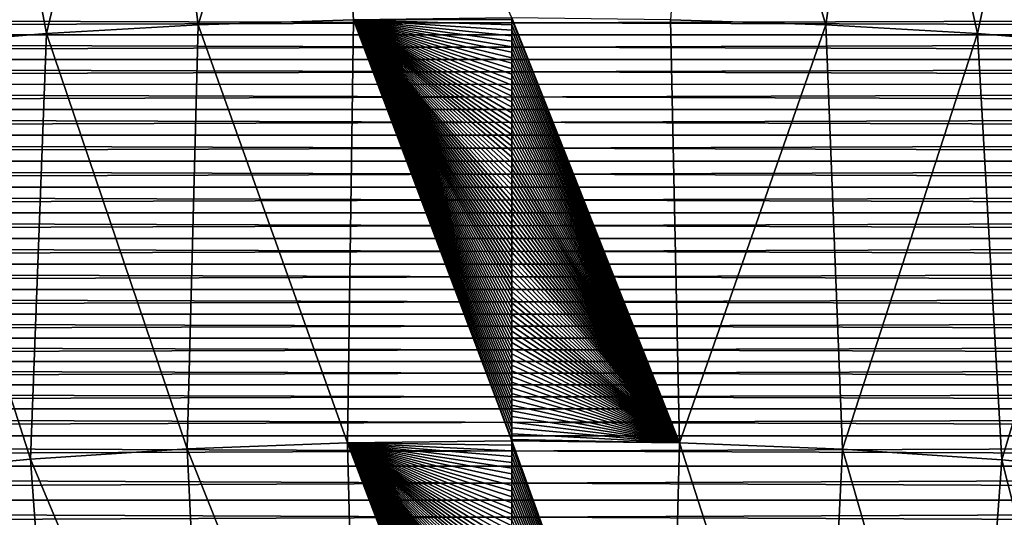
# Model space of a CAD drawing. Header units: millimetres. Extents: x -300 to 300, y -500 to 500.
# Tile 671 of 988: x -19 to 19, y 275 to 294. Entities that reach past the tile are written whole.
import ezdxf

# ---------------------------------------------------------------- set-up
doc = ezdxf.new("R2010")
doc.units = ezdxf.units.MM
doc.header["$LTSCALE"] = 81.481481
for name, color, linetype in [('19', 7, 'CONTINUOUS'), ('20', 7, 'CONTINUOUS'), ('5', 7, 'CONTINUOUS'), ('6', 7, 'CONTINUOUS')]:
    doc.layers.add(name, color=color, linetype=linetype)

msp = doc.modelspace()

# ---------------------------------------------------------------- linework, layer by layer
at = {"layer": '19', "color": 7, "linetype": 'CONTINUOUS'}
for points in [[(11.824, 293.461, 74.473), (7.114, 309.139, 73.691), (5.977, 293.657, 74.484), (11.824, 293.461, 74.473)], [(14.055, 308.879, 73.675), (7.114, 309.139, 73.691), (11.824, 293.461, 74.473), (14.055, 308.879, 73.675)], [(17.544, 293.132, 74.454), (14.055, 308.879, 73.675), (11.824, 293.461, 74.473), (17.544, 293.132, 74.454)], [(20.825, 308.443, 73.65), (14.055, 308.879, 73.675), (17.544, 293.132, 74.454), (20.825, 308.443, 73.65)], [(23.137, 292.669, 74.428), (20.825, 308.443, 73.65), (17.544, 293.132, 74.454), (23.137, 292.669, 74.428)], [(5.977, 293.657, 74.484), (0, 293.722, 74.488), (6.308, 277.702, 75.152), (5.977, 293.657, 74.484)], [(6.308, 277.702, 75.152), (0, 293.722, 74.488), (0, 293.668, 74.491), (6.308, 277.702, 75.152)], [(0, 293.462, 74.5), (6.308, 277.702, 75.152), (0, 293.668, 74.491), (0, 293.462, 74.5)], [(11.824, 293.461, 74.473), (5.977, 293.657, 74.484), (6.308, 277.702, 75.152), (11.824, 293.461, 74.473)], [(0, 293.256, 74.51), (6.308, 277.702, 75.152), (0, 293.462, 74.5), (0, 293.256, 74.51)], [(0, 293.049, 74.519), (6.308, 277.702, 75.152), (0, 293.256, 74.51), (0, 293.049, 74.519)], [(12.464, 277.465, 75.139), (11.824, 293.461, 74.473), (6.308, 277.702, 75.152), (12.464, 277.465, 75.139)], [(17.544, 293.132, 74.454), (11.824, 293.461, 74.473), (12.464, 277.465, 75.139), (17.544, 293.132, 74.454)], [(0, 292.843, 74.529), (6.308, 277.702, 75.152), (0, 293.049, 74.519), (0, 292.843, 74.529)], [(0, 292.636, 74.538), (6.308, 277.702, 75.152), (0, 292.843, 74.529), (0, 292.636, 74.538)], [(18.468, 277.068, 75.117), (17.544, 293.132, 74.454), (12.464, 277.465, 75.139), (18.468, 277.068, 75.117)], [(23.137, 292.669, 74.428), (17.544, 293.132, 74.454), (18.468, 277.068, 75.117), (23.137, 292.669, 74.428)], [(0, 292.429, 74.548), (6.308, 277.702, 75.152), (0, 292.636, 74.538), (0, 292.429, 74.548)], [(24.322, 276.509, 75.087), (23.137, 292.669, 74.428), (18.468, 277.068, 75.117), (24.322, 276.509, 75.087)], [(0, 292.222, 74.557), (6.308, 277.702, 75.152), (0, 292.429, 74.548), (0, 292.222, 74.557)], [(0, 292.015, 74.566), (6.308, 277.702, 75.152), (0, 292.222, 74.557), (0, 292.015, 74.566)], [(0, 291.808, 74.576), (6.308, 277.702, 75.152), (0, 292.015, 74.566), (0, 291.808, 74.576)], [(0, 291.601, 74.585), (6.308, 277.702, 75.152), (0, 291.808, 74.576), (0, 291.601, 74.585)], [(0, 291.393, 74.595), (6.308, 277.702, 75.152), (0, 291.601, 74.585), (0, 291.393, 74.595)], [(0, 291.186, 74.604), (6.308, 277.702, 75.152), (0, 291.393, 74.595), (0, 291.186, 74.604)], [(0, 290.978, 74.613), (6.308, 277.702, 75.152), (0, 291.186, 74.604), (0, 290.978, 74.613)], [(0, 290.77, 74.622), (6.308, 277.702, 75.152), (0, 290.978, 74.613), (0, 290.77, 74.622)], [(0, 290.562, 74.632), (6.308, 277.702, 75.152), (0, 290.77, 74.622), (0, 290.562, 74.632)], [(0, 290.354, 74.641), (6.308, 277.702, 75.152), (0, 290.562, 74.632), (0, 290.354, 74.641)], [(0, 290.145, 74.65), (6.308, 277.702, 75.152), (0, 290.354, 74.641), (0, 290.145, 74.65)], [(0, 289.937, 74.659), (6.308, 277.702, 75.152), (0, 290.145, 74.65), (0, 289.937, 74.659)], [(0, 289.728, 74.669), (6.308, 277.702, 75.152), (0, 289.937, 74.659), (0, 289.728, 74.669)], [(0, 289.52, 74.678), (6.308, 277.702, 75.152), (0, 289.728, 74.669), (0, 289.52, 74.678)], [(0, 289.311, 74.687), (6.308, 277.702, 75.152), (0, 289.52, 74.678), (0, 289.311, 74.687)], [(0, 289.102, 74.696), (6.308, 277.702, 75.152), (0, 289.311, 74.687), (0, 289.102, 74.696)], [(0, 288.893, 74.705), (6.308, 277.702, 75.152), (0, 289.102, 74.696), (0, 288.893, 74.705)], [(0, 288.684, 74.714), (6.308, 277.702, 75.152), (0, 288.893, 74.705), (0, 288.684, 74.714)], [(0, 288.474, 74.723), (6.308, 277.702, 75.152), (0, 288.684, 74.714), (0, 288.474, 74.723)], [(0, 288.265, 74.733), (6.308, 277.702, 75.152), (0, 288.474, 74.723), (0, 288.265, 74.733)], [(0, 288.055, 74.742), (6.308, 277.702, 75.152), (0, 288.265, 74.733), (0, 288.055, 74.742)], [(0, 287.846, 74.751), (6.308, 277.702, 75.152), (0, 288.055, 74.742), (0, 287.846, 74.751)], [(0, 287.636, 74.76), (6.308, 277.702, 75.152), (0, 287.846, 74.751), (0, 287.636, 74.76)], [(0, 287.426, 74.769), (6.308, 277.702, 75.152), (0, 287.636, 74.76), (0, 287.426, 74.769)], [(0, 287.216, 74.778), (6.308, 277.702, 75.152), (0, 287.426, 74.769), (0, 287.216, 74.778)], [(0, 287.005, 74.787), (6.308, 277.702, 75.152), (0, 287.216, 74.778), (0, 287.005, 74.787)], [(0, 286.795, 74.795), (6.308, 277.702, 75.152), (0, 287.005, 74.787), (0, 286.795, 74.795)], [(0, 286.584, 74.804), (6.308, 277.702, 75.152), (0, 286.795, 74.795), (0, 286.584, 74.804)], [(0, 286.374, 74.813), (6.308, 277.702, 75.152), (0, 286.584, 74.804), (0, 286.374, 74.813)], [(0, 286.163, 74.822), (6.308, 277.702, 75.152), (0, 286.374, 74.813), (0, 286.163, 74.822)], [(0, 285.952, 74.831), (6.308, 277.702, 75.152), (0, 286.163, 74.822), (0, 285.952, 74.831)], [(0, 285.741, 74.84), (6.308, 277.702, 75.152), (0, 285.952, 74.831), (0, 285.741, 74.84)], [(0, 285.53, 74.849), (6.308, 277.702, 75.152), (0, 285.741, 74.84), (0, 285.53, 74.849)], [(0, 285.318, 74.858), (6.308, 277.702, 75.152), (0, 285.53, 74.849), (0, 285.318, 74.858)], [(0, 285.107, 74.866), (6.308, 277.702, 75.152), (0, 285.318, 74.858), (0, 285.107, 74.866)], [(0, 284.895, 74.875), (6.308, 277.702, 75.152), (0, 285.107, 74.866), (0, 284.895, 74.875)], [(0, 284.683, 74.884), (6.308, 277.702, 75.152), (0, 284.895, 74.875), (0, 284.683, 74.884)], [(0, 284.472, 74.893), (6.308, 277.702, 75.152), (0, 284.683, 74.884), (0, 284.472, 74.893)], [(0, 284.26, 74.901), (6.308, 277.702, 75.152), (0, 284.472, 74.893), (0, 284.26, 74.901)], [(0, 284.047, 74.91), (6.308, 277.702, 75.152), (0, 284.26, 74.901), (0, 284.047, 74.91)], [(0, 283.835, 74.919), (6.308, 277.702, 75.152), (0, 284.047, 74.91), (0, 283.835, 74.919)], [(0, 283.623, 74.927), (6.308, 277.702, 75.152), (0, 283.835, 74.919), (0, 283.623, 74.927)], [(0, 283.41, 74.936), (6.308, 277.702, 75.152), (0, 283.623, 74.927), (0, 283.41, 74.936)], [(0, 283.197, 74.945), (6.308, 277.702, 75.152), (0, 283.41, 74.936), (0, 283.197, 74.945)], [(0, 282.985, 74.953), (6.308, 277.702, 75.152), (0, 283.197, 74.945), (0, 282.985, 74.953)], [(0, 282.772, 74.962), (6.308, 277.702, 75.152), (0, 282.985, 74.953), (0, 282.772, 74.962)], [(0, 282.559, 74.97), (6.308, 277.702, 75.152), (0, 282.772, 74.962), (0, 282.559, 74.97)], [(0, 282.345, 74.979), (6.308, 277.702, 75.152), (0, 282.559, 74.97), (0, 282.345, 74.979)], [(0, 282.132, 74.988), (6.308, 277.702, 75.152), (0, 282.345, 74.979), (0, 282.132, 74.988)], [(0, 281.918, 74.996), (6.308, 277.702, 75.152), (0, 282.132, 74.988), (0, 281.918, 74.996)], [(0, 281.705, 75.005), (6.308, 277.702, 75.152), (0, 281.918, 74.996), (0, 281.705, 75.005)], [(0, 281.491, 75.013), (6.308, 277.702, 75.152), (0, 281.705, 75.005), (0, 281.491, 75.013)], [(0, 281.277, 75.021), (6.308, 277.702, 75.152), (0, 281.491, 75.013), (0, 281.277, 75.021)], [(0, 281.063, 75.03), (6.308, 277.702, 75.152), (0, 281.277, 75.021), (0, 281.063, 75.03)], [(0, 280.849, 75.038), (6.308, 277.702, 75.152), (0, 281.063, 75.03), (0, 280.849, 75.038)], [(0, 280.634, 75.047), (6.308, 277.702, 75.152), (0, 280.849, 75.038), (0, 280.634, 75.047)], [(0, 280.42, 75.055), (6.308, 277.702, 75.152), (0, 280.634, 75.047), (0, 280.42, 75.055)], [(0, 280.205, 75.064), (6.308, 277.702, 75.152), (0, 280.42, 75.055), (0, 280.205, 75.064)], [(0, 279.991, 75.072), (6.308, 277.702, 75.152), (0, 280.205, 75.064), (0, 279.991, 75.072)], [(0, 279.776, 75.08), (6.308, 277.702, 75.152), (0, 279.991, 75.072), (0, 279.776, 75.08)], [(0, 279.561, 75.089), (6.308, 277.702, 75.152), (0, 279.776, 75.08), (0, 279.561, 75.089)], [(0, 279.346, 75.097), (6.308, 277.702, 75.152), (0, 279.561, 75.089), (0, 279.346, 75.097)], [(0, 279.13, 75.105), (6.308, 277.702, 75.152), (0, 279.346, 75.097), (0, 279.13, 75.105)], [(0, 278.915, 75.113), (6.308, 277.702, 75.152), (0, 279.13, 75.105), (0, 278.915, 75.113)], [(0, 278.699, 75.122), (6.308, 277.702, 75.152), (0, 278.915, 75.113), (0, 278.699, 75.122)], [(0, 278.484, 75.13), (6.308, 277.702, 75.152), (0, 278.699, 75.122), (0, 278.484, 75.13)], [(0, 278.268, 75.138), (6.308, 277.702, 75.152), (0, 278.484, 75.13), (0, 278.268, 75.138)], [(0, 278.052, 75.146), (6.308, 277.702, 75.152), (0, 278.268, 75.138), (0, 278.052, 75.146)], [(0, 277.836, 75.154), (6.308, 277.702, 75.152), (0, 278.052, 75.146), (0, 277.836, 75.154)], [(0, 277.78, 75.157), (6.308, 277.702, 75.152), (0, 277.836, 75.154), (0, 277.78, 75.157)], [(6.308, 277.702, 75.152), (0, 277.78, 75.157), (5.898, 261.345, 75.707), (6.308, 277.702, 75.152)], [(5.898, 261.345, 75.707), (0, 277.78, 75.157), (0, 277.62, 75.163), (5.898, 261.345, 75.707)], [(0, 277.403, 75.171), (5.898, 261.345, 75.707), (0, 277.62, 75.163), (0, 277.403, 75.171)], [(11.654, 261.121, 75.695), (6.308, 277.702, 75.152), (5.898, 261.345, 75.707), (11.654, 261.121, 75.695)], [(12.464, 277.465, 75.139), (6.308, 277.702, 75.152), (11.654, 261.121, 75.695), (12.464, 277.465, 75.139)], [(0, 277.187, 75.179), (5.898, 261.345, 75.707), (0, 277.403, 75.171), (0, 277.187, 75.179)], [(17.268, 260.745, 75.675), (12.464, 277.465, 75.139), (11.654, 261.121, 75.695), (17.268, 260.745, 75.675)], [(18.468, 277.068, 75.117), (12.464, 277.465, 75.139), (17.268, 260.745, 75.675), (18.468, 277.068, 75.117)], [(0, 276.97, 75.187), (5.898, 261.345, 75.707), (0, 277.187, 75.179), (0, 276.97, 75.187)], [(0, 276.753, 75.195), (5.898, 261.345, 75.707), (0, 276.97, 75.187), (0, 276.753, 75.195)], [(22.742, 260.216, 75.648), (18.468, 277.068, 75.117), (17.268, 260.745, 75.675), (22.742, 260.216, 75.648)], [(24.322, 276.509, 75.087), (18.468, 277.068, 75.117), (22.742, 260.216, 75.648), (24.322, 276.509, 75.087)], [(0, 276.536, 75.203), (5.898, 261.345, 75.707), (0, 276.753, 75.195), (0, 276.536, 75.203)], [(0, 276.319, 75.211), (5.898, 261.345, 75.707), (0, 276.536, 75.203), (0, 276.319, 75.211)], [(0, 276.102, 75.219), (5.898, 261.345, 75.707), (0, 276.319, 75.211), (0, 276.102, 75.219)], [(0, 275.885, 75.227), (5.898, 261.345, 75.707), (0, 276.102, 75.219), (0, 275.885, 75.227)], [(0, 275.667, 75.235), (5.898, 261.345, 75.707), (0, 275.885, 75.227), (0, 275.667, 75.235)], [(0, 275.449, 75.243), (5.898, 261.345, 75.707), (0, 275.667, 75.235), (0, 275.449, 75.243)], [(0, 275.232, 75.251), (5.898, 261.345, 75.707), (0, 275.449, 75.243), (0, 275.232, 75.251)], [(0, 275.014, 75.259), (5.898, 261.345, 75.707), (0, 275.232, 75.251), (0, 275.014, 75.259)], [(0, 274.796, 75.267), (5.898, 261.345, 75.707), (0, 275.014, 75.259), (0, 274.796, 75.267)]]:
    msp.add_3dface(points, dxfattribs=at)
at = {"layer": '20', "color": 7, "linetype": 'CONTINUOUS'}
for points in [[(-20.46, 308.472, 73.651), (-17.544, 293.132, 74.454), (-13.806, 308.892, 73.676), (-20.46, 308.472, 73.651)], [(-17.544, 293.132, 74.454), (-11.824, 293.461, 74.473), (-13.806, 308.892, 73.676), (-17.544, 293.132, 74.454)], [(-13.806, 308.892, 73.676), (-11.824, 293.461, 74.473), (-6.986, 309.142, 73.691), (-13.806, 308.892, 73.676)], [(-11.824, 293.461, 74.473), (-5.977, 293.657, 74.484), (-6.986, 309.142, 73.691), (-11.824, 293.461, 74.473)], [(-5.977, 293.657, 74.484), (0, 293.722, 74.488), (-6.986, 309.142, 73.691), (-5.977, 293.657, 74.484)], [(-23.137, 292.669, 74.428), (-17.544, 293.132, 74.454), (-20.46, 308.472, 73.651), (-23.137, 292.669, 74.428)], [(-11.824, 293.461, 74.473), (-6.195, 277.705, 75.152), (-5.977, 293.657, 74.484), (-11.824, 293.461, 74.473)], [(-6.195, 277.705, 75.152), (0, 277.78, 75.157), (-5.977, 293.657, 74.484), (-6.195, 277.705, 75.152)], [(0, 293.668, 74.491), (0, 293.722, 74.488), (-5.977, 293.657, 74.484), (0, 293.668, 74.491)], [(0, 293.462, 74.5), (0, 293.668, 74.491), (-5.977, 293.657, 74.484), (0, 293.462, 74.5)], [(0, 277.78, 75.157), (0, 277.836, 75.154), (-5.977, 293.657, 74.484), (0, 277.78, 75.157)], [(0, 277.836, 75.154), (0, 278.052, 75.146), (-5.977, 293.657, 74.484), (0, 277.836, 75.154)], [(0, 278.052, 75.146), (0, 278.268, 75.138), (-5.977, 293.657, 74.484), (0, 278.052, 75.146)], [(0, 278.268, 75.138), (0, 278.484, 75.13), (-5.977, 293.657, 74.484), (0, 278.268, 75.138)], [(0, 278.484, 75.13), (0, 278.699, 75.122), (-5.977, 293.657, 74.484), (0, 278.484, 75.13)], [(0, 278.699, 75.122), (0, 278.915, 75.113), (-5.977, 293.657, 74.484), (0, 278.699, 75.122)], [(0, 278.915, 75.113), (0, 279.13, 75.105), (-5.977, 293.657, 74.484), (0, 278.915, 75.113)], [(0, 279.13, 75.105), (0, 279.346, 75.097), (-5.977, 293.657, 74.484), (0, 279.13, 75.105)], [(0, 279.346, 75.097), (0, 279.561, 75.089), (-5.977, 293.657, 74.484), (0, 279.346, 75.097)], [(0, 279.561, 75.089), (0, 279.776, 75.08), (-5.977, 293.657, 74.484), (0, 279.561, 75.089)], [(0, 279.776, 75.08), (0, 279.991, 75.072), (-5.977, 293.657, 74.484), (0, 279.776, 75.08)], [(0, 279.991, 75.072), (0, 280.205, 75.064), (-5.977, 293.657, 74.484), (0, 279.991, 75.072)], [(0, 280.205, 75.064), (0, 280.42, 75.055), (-5.977, 293.657, 74.484), (0, 280.205, 75.064)], [(0, 280.42, 75.055), (0, 280.634, 75.047), (-5.977, 293.657, 74.484), (0, 280.42, 75.055)], [(0, 280.634, 75.047), (0, 280.849, 75.038), (-5.977, 293.657, 74.484), (0, 280.634, 75.047)], [(0, 280.849, 75.038), (0, 281.063, 75.03), (-5.977, 293.657, 74.484), (0, 280.849, 75.038)], [(0, 281.063, 75.03), (0, 281.277, 75.021), (-5.977, 293.657, 74.484), (0, 281.063, 75.03)], [(0, 281.277, 75.021), (0, 281.491, 75.013), (-5.977, 293.657, 74.484), (0, 281.277, 75.021)], [(0, 281.491, 75.013), (0, 281.705, 75.005), (-5.977, 293.657, 74.484), (0, 281.491, 75.013)], [(0, 281.705, 75.005), (0, 281.918, 74.996), (-5.977, 293.657, 74.484), (0, 281.705, 75.005)], [(0, 281.918, 74.996), (0, 282.132, 74.988), (-5.977, 293.657, 74.484), (0, 281.918, 74.996)], [(0, 282.132, 74.988), (0, 282.345, 74.979), (-5.977, 293.657, 74.484), (0, 282.132, 74.988)], [(0, 282.345, 74.979), (0, 282.559, 74.97), (-5.977, 293.657, 74.484), (0, 282.345, 74.979)], [(0, 282.559, 74.97), (0, 282.772, 74.962), (-5.977, 293.657, 74.484), (0, 282.559, 74.97)], [(0, 282.772, 74.962), (0, 282.985, 74.953), (-5.977, 293.657, 74.484), (0, 282.772, 74.962)], [(0, 282.985, 74.953), (0, 283.197, 74.945), (-5.977, 293.657, 74.484), (0, 282.985, 74.953)], [(0, 283.197, 74.945), (0, 283.41, 74.936), (-5.977, 293.657, 74.484), (0, 283.197, 74.945)], [(0, 283.41, 74.936), (0, 283.623, 74.927), (-5.977, 293.657, 74.484), (0, 283.41, 74.936)], [(0, 283.623, 74.927), (0, 283.835, 74.919), (-5.977, 293.657, 74.484), (0, 283.623, 74.927)], [(0, 283.835, 74.919), (0, 284.047, 74.91), (-5.977, 293.657, 74.484), (0, 283.835, 74.919)], [(0, 284.047, 74.91), (0, 284.26, 74.901), (-5.977, 293.657, 74.484), (0, 284.047, 74.91)], [(0, 284.26, 74.901), (0, 284.472, 74.893), (-5.977, 293.657, 74.484), (0, 284.26, 74.901)], [(0, 284.472, 74.893), (0, 284.683, 74.884), (-5.977, 293.657, 74.484), (0, 284.472, 74.893)], [(0, 284.683, 74.884), (0, 284.895, 74.875), (-5.977, 293.657, 74.484), (0, 284.683, 74.884)], [(0, 284.895, 74.875), (0, 285.107, 74.866), (-5.977, 293.657, 74.484), (0, 284.895, 74.875)], [(0, 285.107, 74.866), (0, 285.318, 74.858), (-5.977, 293.657, 74.484), (0, 285.107, 74.866)], [(0, 285.318, 74.858), (0, 285.53, 74.849), (-5.977, 293.657, 74.484), (0, 285.318, 74.858)], [(0, 285.53, 74.849), (0, 285.741, 74.84), (-5.977, 293.657, 74.484), (0, 285.53, 74.849)], [(0, 285.741, 74.84), (0, 285.952, 74.831), (-5.977, 293.657, 74.484), (0, 285.741, 74.84)], [(0, 285.952, 74.831), (0, 286.163, 74.822), (-5.977, 293.657, 74.484), (0, 285.952, 74.831)], [(0, 286.163, 74.822), (0, 286.374, 74.813), (-5.977, 293.657, 74.484), (0, 286.163, 74.822)], [(0, 286.374, 74.813), (0, 286.584, 74.804), (-5.977, 293.657, 74.484), (0, 286.374, 74.813)], [(0, 286.584, 74.804), (0, 286.795, 74.795), (-5.977, 293.657, 74.484), (0, 286.584, 74.804)], [(0, 286.795, 74.795), (0, 287.005, 74.787), (-5.977, 293.657, 74.484), (0, 286.795, 74.795)], [(0, 287.005, 74.787), (0, 287.216, 74.778), (-5.977, 293.657, 74.484), (0, 287.005, 74.787)], [(0, 287.216, 74.778), (0, 287.426, 74.769), (-5.977, 293.657, 74.484), (0, 287.216, 74.778)], [(0, 287.426, 74.769), (0, 287.636, 74.76), (-5.977, 293.657, 74.484), (0, 287.426, 74.769)], [(0, 287.636, 74.76), (0, 287.846, 74.751), (-5.977, 293.657, 74.484), (0, 287.636, 74.76)], [(0, 287.846, 74.751), (0, 288.055, 74.742), (-5.977, 293.657, 74.484), (0, 287.846, 74.751)], [(0, 288.055, 74.742), (0, 288.265, 74.733), (-5.977, 293.657, 74.484), (0, 288.055, 74.742)], [(0, 288.265, 74.733), (0, 288.474, 74.723), (-5.977, 293.657, 74.484), (0, 288.265, 74.733)], [(0, 288.474, 74.723), (0, 288.684, 74.714), (-5.977, 293.657, 74.484), (0, 288.474, 74.723)], [(0, 288.684, 74.714), (0, 288.893, 74.705), (-5.977, 293.657, 74.484), (0, 288.684, 74.714)], [(0, 288.893, 74.705), (0, 289.102, 74.696), (-5.977, 293.657, 74.484), (0, 288.893, 74.705)], [(0, 289.102, 74.696), (0, 289.311, 74.687), (-5.977, 293.657, 74.484), (0, 289.102, 74.696)], [(0, 289.311, 74.687), (0, 289.52, 74.678), (-5.977, 293.657, 74.484), (0, 289.311, 74.687)], [(0, 289.52, 74.678), (0, 289.728, 74.669), (-5.977, 293.657, 74.484), (0, 289.52, 74.678)], [(0, 289.728, 74.669), (0, 289.937, 74.659), (-5.977, 293.657, 74.484), (0, 289.728, 74.669)], [(0, 289.937, 74.659), (0, 290.145, 74.65), (-5.977, 293.657, 74.484), (0, 289.937, 74.659)], [(0, 290.145, 74.65), (0, 290.354, 74.641), (-5.977, 293.657, 74.484), (0, 290.145, 74.65)], [(0, 290.354, 74.641), (0, 290.562, 74.632), (-5.977, 293.657, 74.484), (0, 290.354, 74.641)], [(0, 290.562, 74.632), (0, 290.77, 74.622), (-5.977, 293.657, 74.484), (0, 290.562, 74.632)], [(0, 290.77, 74.622), (0, 290.978, 74.613), (-5.977, 293.657, 74.484), (0, 290.77, 74.622)], [(0, 290.978, 74.613), (0, 291.186, 74.604), (-5.977, 293.657, 74.484), (0, 290.978, 74.613)], [(0, 291.186, 74.604), (0, 291.393, 74.595), (-5.977, 293.657, 74.484), (0, 291.186, 74.604)], [(0, 291.393, 74.595), (0, 291.601, 74.585), (-5.977, 293.657, 74.484), (0, 291.393, 74.595)], [(0, 291.601, 74.585), (0, 291.808, 74.576), (-5.977, 293.657, 74.484), (0, 291.601, 74.585)], [(0, 291.808, 74.576), (0, 292.015, 74.566), (-5.977, 293.657, 74.484), (0, 291.808, 74.576)], [(0, 292.015, 74.566), (0, 292.222, 74.557), (-5.977, 293.657, 74.484), (0, 292.015, 74.566)], [(0, 292.222, 74.557), (0, 292.429, 74.548), (-5.977, 293.657, 74.484), (0, 292.222, 74.557)], [(0, 292.429, 74.548), (0, 292.636, 74.538), (-5.977, 293.657, 74.484), (0, 292.429, 74.548)], [(0, 292.636, 74.538), (0, 292.843, 74.529), (-5.977, 293.657, 74.484), (0, 292.636, 74.538)], [(0, 292.843, 74.529), (0, 293.049, 74.519), (-5.977, 293.657, 74.484), (0, 292.843, 74.529)], [(0, 293.049, 74.519), (0, 293.256, 74.51), (-5.977, 293.657, 74.484), (0, 293.049, 74.519)], [(0, 293.256, 74.51), (0, 293.462, 74.5), (-5.977, 293.657, 74.484), (0, 293.256, 74.51)], [(-17.544, 293.132, 74.454), (-12.243, 277.477, 75.139), (-11.824, 293.461, 74.473), (-17.544, 293.132, 74.454)], [(-12.243, 277.477, 75.139), (-6.195, 277.705, 75.152), (-11.824, 293.461, 74.473), (-12.243, 277.477, 75.139)], [(-23.137, 292.669, 74.428), (-18.144, 277.094, 75.118), (-17.544, 293.132, 74.454), (-23.137, 292.669, 74.428)], [(-18.144, 277.094, 75.118), (-12.243, 277.477, 75.139), (-17.544, 293.132, 74.454), (-18.144, 277.094, 75.118)], [(-23.901, 276.556, 75.089), (-18.144, 277.094, 75.118), (-23.137, 292.669, 74.428), (-23.901, 276.556, 75.089)], [(-12.243, 277.477, 75.139), (-5.792, 261.348, 75.707), (-6.195, 277.705, 75.152), (-12.243, 277.477, 75.139)], [(0, 277.62, 75.163), (0, 277.78, 75.157), (-6.195, 277.705, 75.152), (0, 277.62, 75.163)], [(0, 261.419, 75.711), (0, 261.453, 75.71), (-6.195, 277.705, 75.152), (0, 261.419, 75.711)], [(-5.792, 261.348, 75.707), (0, 261.419, 75.711), (-6.195, 277.705, 75.152), (-5.792, 261.348, 75.707)], [(0, 261.453, 75.71), (0, 261.679, 75.703), (-6.195, 277.705, 75.152), (0, 261.453, 75.71)], [(0, 261.679, 75.703), (0, 261.906, 75.697), (-6.195, 277.705, 75.152), (0, 261.679, 75.703)], [(0, 261.906, 75.697), (0, 262.132, 75.69), (-6.195, 277.705, 75.152), (0, 261.906, 75.697)], [(0, 262.132, 75.69), (0, 262.358, 75.683), (-6.195, 277.705, 75.152), (0, 262.132, 75.69)], [(0, 262.358, 75.683), (0, 262.584, 75.676), (-6.195, 277.705, 75.152), (0, 262.358, 75.683)], [(0, 262.584, 75.676), (0, 262.81, 75.669), (-6.195, 277.705, 75.152), (0, 262.584, 75.676)], [(0, 262.81, 75.669), (0, 263.036, 75.662), (-6.195, 277.705, 75.152), (0, 262.81, 75.669)], [(0, 263.036, 75.662), (0, 263.262, 75.655), (-6.195, 277.705, 75.152), (0, 263.036, 75.662)], [(0, 263.262, 75.655), (0, 263.487, 75.648), (-6.195, 277.705, 75.152), (0, 263.262, 75.655)], [(0, 263.487, 75.648), (0, 263.713, 75.641), (-6.195, 277.705, 75.152), (0, 263.487, 75.648)], [(0, 263.713, 75.641), (0, 263.938, 75.634), (-6.195, 277.705, 75.152), (0, 263.713, 75.641)], [(0, 263.938, 75.634), (0, 264.163, 75.627), (-6.195, 277.705, 75.152), (0, 263.938, 75.634)], [(0, 264.163, 75.627), (0, 264.388, 75.62), (-6.195, 277.705, 75.152), (0, 264.163, 75.627)], [(0, 264.388, 75.62), (0, 264.612, 75.613), (-6.195, 277.705, 75.152), (0, 264.388, 75.62)], [(0, 264.612, 75.613), (0, 264.837, 75.605), (-6.195, 277.705, 75.152), (0, 264.612, 75.613)], [(0, 264.837, 75.605), (0, 265.061, 75.598), (-6.195, 277.705, 75.152), (0, 264.837, 75.605)], [(0, 265.061, 75.598), (0, 265.286, 75.591), (-6.195, 277.705, 75.152), (0, 265.061, 75.598)], [(0, 265.286, 75.591), (0, 265.51, 75.584), (-6.195, 277.705, 75.152), (0, 265.286, 75.591)], [(0, 265.51, 75.584), (0, 265.734, 75.577), (-6.195, 277.705, 75.152), (0, 265.51, 75.584)], [(0, 265.734, 75.577), (0, 265.958, 75.57), (-6.195, 277.705, 75.152), (0, 265.734, 75.577)], [(0, 265.958, 75.57), (0, 266.182, 75.562), (-6.195, 277.705, 75.152), (0, 265.958, 75.57)], [(0, 266.182, 75.562), (0, 266.405, 75.555), (-6.195, 277.705, 75.152), (0, 266.182, 75.562)], [(0, 266.405, 75.555), (0, 266.629, 75.548), (-6.195, 277.705, 75.152), (0, 266.405, 75.555)], [(0, 266.629, 75.548), (0, 266.852, 75.541), (-6.195, 277.705, 75.152), (0, 266.629, 75.548)], [(0, 266.852, 75.541), (0, 267.075, 75.533), (-6.195, 277.705, 75.152), (0, 266.852, 75.541)], [(0, 267.075, 75.533), (0, 267.298, 75.526), (-6.195, 277.705, 75.152), (0, 267.075, 75.533)], [(0, 267.298, 75.526), (0, 267.521, 75.519), (-6.195, 277.705, 75.152), (0, 267.298, 75.526)], [(0, 267.521, 75.519), (0, 267.744, 75.511), (-6.195, 277.705, 75.152), (0, 267.521, 75.519)], [(0, 267.744, 75.511), (0, 267.966, 75.504), (-6.195, 277.705, 75.152), (0, 267.744, 75.511)], [(0, 267.966, 75.504), (0, 268.189, 75.497), (-6.195, 277.705, 75.152), (0, 267.966, 75.504)], [(0, 268.189, 75.497), (0, 268.411, 75.489), (-6.195, 277.705, 75.152), (0, 268.189, 75.497)], [(0, 268.411, 75.489), (0, 268.633, 75.482), (-6.195, 277.705, 75.152), (0, 268.411, 75.489)], [(0, 268.633, 75.482), (0, 268.855, 75.474), (-6.195, 277.705, 75.152), (0, 268.633, 75.482)], [(0, 268.855, 75.474), (0, 269.077, 75.467), (-6.195, 277.705, 75.152), (0, 268.855, 75.474)], [(0, 269.077, 75.467), (0, 269.299, 75.459), (-6.195, 277.705, 75.152), (0, 269.077, 75.467)], [(0, 269.299, 75.459), (0, 269.52, 75.452), (-6.195, 277.705, 75.152), (0, 269.299, 75.459)], [(0, 269.52, 75.452), (0, 269.742, 75.444), (-6.195, 277.705, 75.152), (0, 269.52, 75.452)], [(0, 269.742, 75.444), (0, 269.963, 75.437), (-6.195, 277.705, 75.152), (0, 269.742, 75.444)], [(0, 269.963, 75.437), (0, 270.184, 75.429), (-6.195, 277.705, 75.152), (0, 269.963, 75.437)], [(0, 270.184, 75.429), (0, 270.405, 75.422), (-6.195, 277.705, 75.152), (0, 270.184, 75.429)], [(0, 270.405, 75.422), (0, 270.626, 75.414), (-6.195, 277.705, 75.152), (0, 270.405, 75.422)], [(0, 270.626, 75.414), (0, 270.847, 75.407), (-6.195, 277.705, 75.152), (0, 270.626, 75.414)], [(0, 270.847, 75.407), (0, 271.067, 75.399), (-6.195, 277.705, 75.152), (0, 270.847, 75.407)], [(0, 271.067, 75.399), (0, 271.288, 75.391), (-6.195, 277.705, 75.152), (0, 271.067, 75.399)], [(0, 271.288, 75.391), (0, 271.508, 75.384), (-6.195, 277.705, 75.152), (0, 271.288, 75.391)], [(0, 271.508, 75.384), (0, 271.728, 75.376), (-6.195, 277.705, 75.152), (0, 271.508, 75.384)], [(0, 271.728, 75.376), (0, 271.948, 75.369), (-6.195, 277.705, 75.152), (0, 271.728, 75.376)], [(0, 271.948, 75.369), (0, 272.168, 75.361), (-6.195, 277.705, 75.152), (0, 271.948, 75.369)], [(0, 272.168, 75.361), (0, 272.388, 75.353), (-6.195, 277.705, 75.152), (0, 272.168, 75.361)], [(0, 272.388, 75.353), (0, 272.607, 75.345), (-6.195, 277.705, 75.152), (0, 272.388, 75.353)], [(0, 272.607, 75.345), (0, 272.827, 75.338), (-6.195, 277.705, 75.152), (0, 272.607, 75.345)], [(0, 272.827, 75.338), (0, 273.046, 75.33), (-6.195, 277.705, 75.152), (0, 272.827, 75.338)], [(0, 273.046, 75.33), (0, 273.265, 75.322), (-6.195, 277.705, 75.152), (0, 273.046, 75.33)], [(0, 273.265, 75.322), (0, 273.484, 75.314), (-6.195, 277.705, 75.152), (0, 273.265, 75.322)], [(0, 273.484, 75.314), (0, 273.703, 75.306), (-6.195, 277.705, 75.152), (0, 273.484, 75.314)], [(0, 273.703, 75.306), (0, 273.922, 75.299), (-6.195, 277.705, 75.152), (0, 273.703, 75.306)], [(0, 273.922, 75.299), (0, 274.141, 75.291), (-6.195, 277.705, 75.152), (0, 273.922, 75.299)], [(0, 274.141, 75.291), (0, 274.359, 75.283), (-6.195, 277.705, 75.152), (0, 274.141, 75.291)], [(0, 274.359, 75.283), (0, 274.577, 75.275), (-6.195, 277.705, 75.152), (0, 274.359, 75.283)], [(0, 274.577, 75.275), (0, 274.796, 75.267), (-6.195, 277.705, 75.152), (0, 274.577, 75.275)], [(0, 274.796, 75.267), (0, 275.014, 75.259), (-6.195, 277.705, 75.152), (0, 274.796, 75.267)], [(0, 275.014, 75.259), (0, 275.232, 75.251), (-6.195, 277.705, 75.152), (0, 275.014, 75.259)], [(0, 275.232, 75.251), (0, 275.449, 75.243), (-6.195, 277.705, 75.152), (0, 275.232, 75.251)], [(0, 275.449, 75.243), (0, 275.667, 75.235), (-6.195, 277.705, 75.152), (0, 275.449, 75.243)], [(0, 275.667, 75.235), (0, 275.885, 75.227), (-6.195, 277.705, 75.152), (0, 275.667, 75.235)], [(0, 275.885, 75.227), (0, 276.102, 75.219), (-6.195, 277.705, 75.152), (0, 275.885, 75.227)], [(0, 276.102, 75.219), (0, 276.319, 75.211), (-6.195, 277.705, 75.152), (0, 276.102, 75.219)], [(0, 276.319, 75.211), (0, 276.536, 75.203), (-6.195, 277.705, 75.152), (0, 276.319, 75.211)], [(0, 276.536, 75.203), (0, 276.753, 75.195), (-6.195, 277.705, 75.152), (0, 276.536, 75.203)], [(0, 276.753, 75.195), (0, 276.97, 75.187), (-6.195, 277.705, 75.152), (0, 276.753, 75.195)], [(0, 276.97, 75.187), (0, 277.187, 75.179), (-6.195, 277.705, 75.152), (0, 276.97, 75.187)], [(0, 277.187, 75.179), (0, 277.403, 75.171), (-6.195, 277.705, 75.152), (0, 277.187, 75.179)], [(0, 277.403, 75.171), (0, 277.62, 75.163), (-6.195, 277.705, 75.152), (0, 277.403, 75.171)], [(-18.144, 277.094, 75.118), (-11.447, 261.132, 75.696), (-12.243, 277.477, 75.139), (-18.144, 277.094, 75.118)], [(-11.447, 261.132, 75.696), (-5.792, 261.348, 75.707), (-12.243, 277.477, 75.139), (-11.447, 261.132, 75.696)], [(-23.901, 276.556, 75.089), (-16.965, 260.769, 75.677), (-18.144, 277.094, 75.118), (-23.901, 276.556, 75.089)], [(-16.965, 260.769, 75.677), (-11.447, 261.132, 75.696), (-18.144, 277.094, 75.118), (-16.965, 260.769, 75.677)], [(-22.349, 260.259, 75.65), (-16.965, 260.769, 75.677), (-23.901, 276.556, 75.089), (-22.349, 260.259, 75.65)]]:
    msp.add_3dface(points, dxfattribs=at)
at = {"layer": '5', "color": 7, "linetype": 'CONTINUOUS'}
for points in [[(147.169, 293.082, 11), (-147.169, 293.081, 11), (-147.028, 293.993, 11), (147.169, 293.082, 11)], [(147.028, 293.994, 11), (147.169, 293.082, 11), (-147.028, 293.993, 11), (147.028, 293.994, 11)], [(147.311, 292.158, 11), (-147.311, 292.157, 11), (-147.169, 293.081, 11), (147.311, 292.158, 11)], [(147.169, 293.082, 11), (147.311, 292.158, 11), (-147.169, 293.081, 11), (147.169, 293.082, 11)], [(147.453, 291.221, 11), (-147.454, 291.22, 11), (-147.311, 292.157, 11), (147.453, 291.221, 11)], [(147.311, 292.158, 11), (147.453, 291.221, 11), (-147.311, 292.157, 11), (147.311, 292.158, 11)], [(147.597, 290.27, 11), (-147.597, 290.269, 11), (-147.454, 291.22, 11), (147.597, 290.27, 11)], [(147.453, 291.221, 11), (147.597, 290.27, 11), (-147.454, 291.22, 11), (147.453, 291.221, 11)], [(147.74, 289.305, 11), (-147.741, 289.304, 11), (-147.597, 290.269, 11), (147.74, 289.305, 11)], [(147.597, 290.27, 11), (147.74, 289.305, 11), (-147.597, 290.269, 11), (147.597, 290.27, 11)], [(147.885, 288.326, 11), (-147.885, 288.326, 11), (-147.741, 289.304, 11), (147.885, 288.326, 11)], [(147.74, 289.305, 11), (147.885, 288.326, 11), (-147.741, 289.304, 11), (147.74, 289.305, 11)], [(148.028, 287.348, 11), (-148.028, 287.348, 11), (-147.885, 288.326, 11), (148.028, 287.348, 11)], [(147.885, 288.326, 11), (148.028, 287.348, 11), (-147.885, 288.326, 11), (147.885, 288.326, 11)], [(148.169, 286.375, 11), (-148.169, 286.375, 11), (-148.028, 287.348, 11), (148.169, 286.375, 11)], [(148.028, 287.348, 11), (148.169, 286.375, 11), (-148.028, 287.348, 11), (148.028, 287.348, 11)], [(148.308, 285.406, 11), (-148.308, 285.406, 11), (-148.169, 286.375, 11), (148.308, 285.406, 11)], [(148.169, 286.375, 11), (148.308, 285.406, 11), (-148.169, 286.375, 11), (148.169, 286.375, 11)], [(148.445, 284.442, 11), (-148.445, 284.441, 11), (-148.308, 285.406, 11), (148.445, 284.442, 11)], [(148.308, 285.406, 11), (148.445, 284.442, 11), (-148.308, 285.406, 11), (148.308, 285.406, 11)], [(148.579, 283.488, 11), (-148.579, 283.488, 11), (-148.445, 284.441, 11), (148.579, 283.488, 11)], [(148.445, 284.442, 11), (148.579, 283.488, 11), (-148.445, 284.441, 11), (148.445, 284.442, 11)], [(148.71, 282.557, 11), (-148.71, 282.557, 11), (-148.579, 283.488, 11), (148.71, 282.557, 11)], [(148.579, 283.488, 11), (148.71, 282.557, 11), (-148.579, 283.488, 11), (148.579, 283.488, 11)], [(148.835, 281.651, 11), (-148.835, 281.65, 11), (-148.71, 282.557, 11), (148.835, 281.651, 11)], [(148.71, 282.557, 11), (148.835, 281.651, 11), (-148.71, 282.557, 11), (148.71, 282.557, 11)], [(148.957, 280.768, 11), (-148.957, 280.768, 11), (-148.835, 281.65, 11), (148.957, 280.768, 11)], [(148.835, 281.651, 11), (148.957, 280.768, 11), (-148.835, 281.65, 11), (148.835, 281.651, 11)], [(149.076, 279.896, 11), (-149.076, 279.896, 11), (-148.957, 280.768, 11), (149.076, 279.896, 11)], [(148.957, 280.768, 11), (149.076, 279.896, 11), (-148.957, 280.768, 11), (148.957, 280.768, 11)], [(149.2, 278.986, 11), (-149.2, 278.986, 11), (-149.076, 279.896, 11), (149.2, 278.986, 11)], [(149.076, 279.896, 11), (149.2, 278.986, 11), (-149.076, 279.896, 11), (149.076, 279.896, 11)], [(149.337, 277.973, 11), (-149.337, 277.973, 11), (-149.2, 278.986, 11), (149.337, 277.973, 11)], [(149.2, 278.986, 11), (149.337, 277.973, 11), (-149.2, 278.986, 11), (149.2, 278.986, 11)], [(149.491, 276.821, 11), (-149.491, 276.821, 11), (-149.337, 277.973, 11), (149.491, 276.821, 11)], [(149.337, 277.973, 11), (149.491, 276.821, 11), (-149.337, 277.973, 11), (149.337, 277.973, 11)], [(149.66, 275.55, 11), (-149.66, 275.551, 11), (-149.491, 276.821, 11), (149.66, 275.55, 11)], [(149.491, 276.821, 11), (149.66, 275.55, 11), (-149.491, 276.821, 11), (149.491, 276.821, 11)], [(149.83, 274.265, 11), (-149.83, 274.265, 11), (-149.66, 275.551, 11), (149.83, 274.265, 11)], [(149.66, 275.55, 11), (149.83, 274.265, 11), (-149.66, 275.551, 11), (149.66, 275.55, 11)]]:
    msp.add_3dface(points, dxfattribs=at)
at = {"layer": '6', "color": 7, "linetype": 'CONTINUOUS'}
for points in [[(147.028, 293.993, 16), (-147.028, 293.994, 16), (-147.169, 293.082, 16), (147.028, 293.993, 16)], [(147.169, 293.081, 16), (147.028, 293.993, 16), (-147.169, 293.082, 16), (147.169, 293.081, 16)], [(147.169, 293.081, 16), (-147.169, 293.082, 16), (-147.311, 292.158, 16), (147.169, 293.081, 16)], [(147.311, 292.157, 16), (147.169, 293.081, 16), (-147.311, 292.158, 16), (147.311, 292.157, 16)], [(147.311, 292.157, 16), (-147.311, 292.158, 16), (-147.453, 291.221, 16), (147.311, 292.157, 16)], [(147.454, 291.22, 16), (147.311, 292.157, 16), (-147.453, 291.221, 16), (147.454, 291.22, 16)], [(147.454, 291.22, 16), (-147.453, 291.221, 16), (-147.597, 290.27, 16), (147.454, 291.22, 16)], [(147.597, 290.269, 16), (147.454, 291.22, 16), (-147.597, 290.27, 16), (147.597, 290.269, 16)], [(147.597, 290.269, 16), (-147.597, 290.27, 16), (-147.74, 289.305, 16), (147.597, 290.269, 16)], [(147.741, 289.304, 16), (147.597, 290.269, 16), (-147.74, 289.305, 16), (147.741, 289.304, 16)], [(147.741, 289.304, 16), (-147.74, 289.305, 16), (-147.885, 288.326, 16), (147.741, 289.304, 16)], [(147.885, 288.326, 16), (147.741, 289.304, 16), (-147.885, 288.326, 16), (147.885, 288.326, 16)], [(148.028, 287.348, 16), (147.885, 288.326, 16), (-148.028, 287.348, 16), (148.028, 287.348, 16)], [(147.885, 288.326, 16), (-147.885, 288.326, 16), (-148.028, 287.348, 16), (147.885, 288.326, 16)], [(148.169, 286.375, 16), (148.028, 287.348, 16), (-148.169, 286.375, 16), (148.169, 286.375, 16)], [(148.028, 287.348, 16), (-148.028, 287.348, 16), (-148.169, 286.375, 16), (148.028, 287.348, 16)], [(148.308, 285.406, 16), (148.169, 286.375, 16), (-148.308, 285.406, 16), (148.308, 285.406, 16)], [(148.169, 286.375, 16), (-148.169, 286.375, 16), (-148.308, 285.406, 16), (148.169, 286.375, 16)], [(148.445, 284.441, 16), (148.308, 285.406, 16), (-148.445, 284.442, 16), (148.445, 284.441, 16)], [(148.308, 285.406, 16), (-148.308, 285.406, 16), (-148.445, 284.442, 16), (148.308, 285.406, 16)], [(148.445, 284.441, 16), (-148.445, 284.442, 16), (-148.579, 283.488, 16), (148.445, 284.441, 16)], [(148.579, 283.488, 16), (148.445, 284.441, 16), (-148.579, 283.488, 16), (148.579, 283.488, 16)], [(148.71, 282.557, 16), (148.579, 283.488, 16), (-148.71, 282.557, 16), (148.71, 282.557, 16)], [(148.579, 283.488, 16), (-148.579, 283.488, 16), (-148.71, 282.557, 16), (148.579, 283.488, 16)], [(148.835, 281.65, 16), (148.71, 282.557, 16), (-148.835, 281.651, 16), (148.835, 281.65, 16)], [(148.71, 282.557, 16), (-148.71, 282.557, 16), (-148.835, 281.651, 16), (148.71, 282.557, 16)], [(148.835, 281.65, 16), (-148.835, 281.651, 16), (-148.957, 280.768, 16), (148.835, 281.65, 16)], [(148.957, 280.768, 16), (148.835, 281.65, 16), (-148.957, 280.768, 16), (148.957, 280.768, 16)], [(149.076, 279.896, 16), (148.957, 280.768, 16), (-149.076, 279.896, 16), (149.076, 279.896, 16)], [(148.957, 280.768, 16), (-148.957, 280.768, 16), (-149.076, 279.896, 16), (148.957, 280.768, 16)], [(149.2, 278.986, 16), (149.076, 279.896, 16), (-149.2, 278.986, 16), (149.2, 278.986, 16)], [(149.076, 279.896, 16), (-149.076, 279.896, 16), (-149.2, 278.986, 16), (149.076, 279.896, 16)], [(149.337, 277.973, 16), (149.2, 278.986, 16), (-149.337, 277.973, 16), (149.337, 277.973, 16)], [(149.2, 278.986, 16), (-149.2, 278.986, 16), (-149.337, 277.973, 16), (149.2, 278.986, 16)], [(149.491, 276.821, 16), (149.337, 277.973, 16), (-149.491, 276.821, 16), (149.491, 276.821, 16)], [(149.337, 277.973, 16), (-149.337, 277.973, 16), (-149.491, 276.821, 16), (149.337, 277.973, 16)], [(149.66, 275.551, 16), (149.491, 276.821, 16), (-149.66, 275.55, 16), (149.66, 275.551, 16)], [(149.491, 276.821, 16), (-149.491, 276.821, 16), (-149.66, 275.55, 16), (149.491, 276.821, 16)], [(149.83, 274.265, 16), (149.66, 275.551, 16), (-149.83, 274.265, 16), (149.83, 274.265, 16)], [(149.66, 275.551, 16), (-149.66, 275.55, 16), (-149.83, 274.265, 16), (149.66, 275.551, 16)]]:
    msp.add_3dface(points, dxfattribs=at)

doc.saveas('drawing.dxf')
